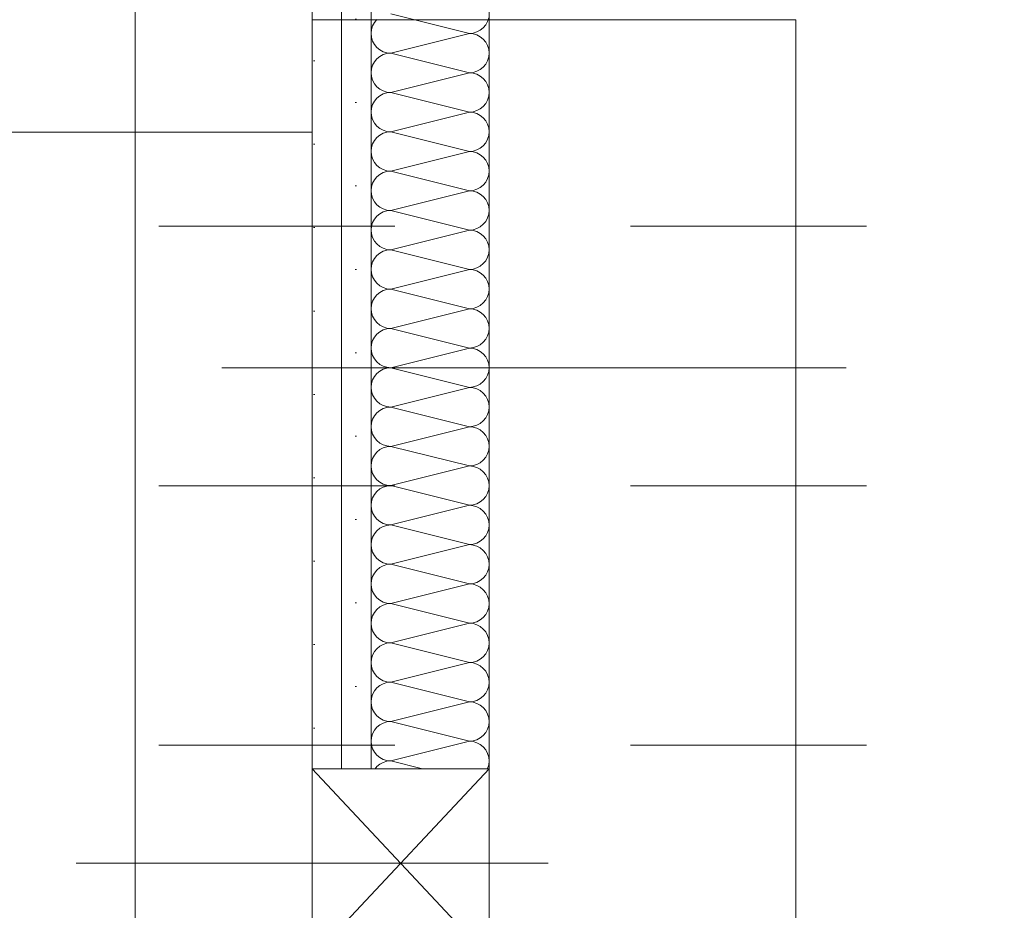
# Model space of a CAD drawing. Header units: metres. Extents: x -3.6 to 90.7, y -11.1 to 18.
# Tile 435 of 656: x 46.721 to 47.138, y 5.12 to 5.498. Entities that reach past the tile are written whole.
import ezdxf

# ---------------------------------------------------------------- set-up
doc = ezdxf.new("R2010")
doc.units = ezdxf.units.M
doc.header["$MEASUREMENT"] = 0
for name, pattern in [('Achse', [0.2, 0.1, -0.05, 0, -0.05]), ('Strichlinie doppelt', [0.546806, 0.264583, -0.105833, 0.070556, -0.105833]), ('Strichpunktlinie', [0.31, 0.2, -0.05, 0.01, -0.05]), ('Untersicht', [0.1, 0.075, -0.025])]:
    doc.linetypes.add(name, pattern=pattern)
for name, color, linetype in [('152 - Bemaßung_ Beschriftung.Ausbau', 7, 'Continuous'), ('451 - Universal.Achsen Raster', 7, 'Continuous'), ('605 - Struktur.Wand Innen', 7, 'Continuous'), ('608 - Struktur.Träger', 7, 'Continuous'), ('Neubau_606 - Struktur.Wand Innen Ausbau', 7, 'Continuous'), ('Neubau_650 - Abdeckung.Fußboden Aufbau', 7, 'Continuous'), ('Neubau_653 - Abdeckung.TB Verkofferung', 7, 'Continuous'), ('Neubau_804 - HKLSE.Elektrik', 7, 'Continuous')]:
    doc.layers.add(name, color=color, linetype=linetype)
doc.styles.add('ERSTELLTER_STIL_2', font='txt')
doc.dimstyles.new('ERSTELLTER_STIL__3', dxfattribs={"dimtxt": 0.1, "dimasz": 0.0532, "dimexe": 0.18, "dimexo": 0.0625, "dimgap": 0, "dimtad": 1, "dimtih": 1, "dimtoh": 1, "dimzin": 0, "dimdsep": 46, "dimtxsty": 'ERSTELLTER_STIL_2', "dimblk": 'ARROWHEAD_2', "dimblk1": 'ARROWHEAD_2', "dimblk2": 'ARROWHEAD_2', "dimcen": 0.09, "dimse1": 1, "dimse2": 1, "dimclrd": 7, "dimclre": 7, "dimclrt": 7, "dimazin": 0, "dimtfac": 1, "dimtdec": 4, "dimtmove": 0, "dimatfit": 3, "dimfxl": 1, "dimtolj": 1, "dimtzin": 0, "dimarcsym": 0})
pattern_1 = [(45, (0, 0), (-0.01767767, 0.01767767), [0, -0.025])]

# ---------------------------------------------------------------- blocks, each defined once
blk = doc.blocks.new('*X132')
at = {"layer": 'Neubau_606 - Struktur.Wand Innen Ausbau', "color": 7, "linetype": 'Continuous', "lineweight": 5}
for p, q in [((46.87832, 5.50001), (46.91165, 5.49168)), ((46.87139, 5.49631), (46.87062, 5.49487)), ((46.87243, 5.49757), (46.87139, 5.49631)), ((46.91858, 5.49538), (46.91935, 5.49683)), ((46.91935, 5.49683), (46.91983, 5.49839)), ((46.87015, 5.49331), (46.86999, 5.49168)), ((46.86999, 5.49168), (46.87015, 5.49006)), ((46.87062, 5.49487), (46.87015, 5.49331)), ((46.87832, 5.48335), (46.91165, 5.49168)), ((46.91165, 5.49168), (46.91328, 5.49184)), ((46.91328, 5.49152), (46.91165, 5.49168)), ((46.91328, 5.49184), (46.91484, 5.49232)), ((46.91484, 5.49105), (46.91328, 5.49152)), ((46.91484, 5.49232), (46.91628, 5.49309)), ((46.91628, 5.49309), (46.91755, 5.49412)), ((46.91755, 5.49412), (46.91858, 5.49538)), ((46.87015, 5.49006), (46.87062, 5.48849)), ((46.87062, 5.48849), (46.87139, 5.48705)), ((46.91628, 5.49028), (46.91484, 5.49105)), ((46.91755, 5.48924), (46.91628, 5.49028)), ((46.91858, 5.48798), (46.91755, 5.48924)), ((46.91935, 5.48654), (46.91858, 5.48798)), ((46.87139, 5.48705), (46.87243, 5.48579)), ((46.87243, 5.48579), (46.87369, 5.48475)), ((46.87369, 5.48475), (46.87513, 5.48398)), ((46.87513, 5.48398), (46.87669, 5.48351)), ((46.87669, 5.48319), (46.87513, 5.48271)), ((46.87669, 5.48351), (46.87832, 5.48335)), ((46.87832, 5.48335), (46.87669, 5.48319)), ((46.87832, 5.48335), (46.91165, 5.47501)), ((46.91983, 5.48497), (46.91935, 5.48654)), ((46.91999, 5.48335), (46.91983, 5.48497)), ((46.91983, 5.48172), (46.91999, 5.48335)), ((46.87139, 5.47964), (46.87062, 5.4782)), ((46.87243, 5.48091), (46.87139, 5.47964)), ((46.87369, 5.48194), (46.87243, 5.48091)), ((46.87513, 5.48271), (46.87369, 5.48194)), ((46.91858, 5.47872), (46.91935, 5.48016)), ((46.91935, 5.48016), (46.91983, 5.48172)), ((46.87015, 5.47664), (46.86999, 5.47501)), ((46.86999, 5.47501), (46.87015, 5.47339)), ((46.87062, 5.4782), (46.87015, 5.47664)), ((46.87832, 5.46668), (46.91165, 5.47501)), ((46.91165, 5.47501), (46.91328, 5.47517)), ((46.91328, 5.47485), (46.91165, 5.47501)), ((46.91328, 5.47517), (46.91484, 5.47565)), ((46.91484, 5.47438), (46.91328, 5.47485)), ((46.91484, 5.47565), (46.91628, 5.47642)), ((46.91628, 5.47642), (46.91755, 5.47746)), ((46.91755, 5.47746), (46.91858, 5.47872)), ((46.87015, 5.47339), (46.87062, 5.47183)), ((46.87062, 5.47183), (46.87139, 5.47038)), ((46.91628, 5.47361), (46.91484, 5.47438)), ((46.91755, 5.47257), (46.91628, 5.47361)), ((46.91858, 5.47131), (46.91755, 5.47257)), ((46.91935, 5.46987), (46.91858, 5.47131)), ((46.87139, 5.47038), (46.87243, 5.46912)), ((46.87243, 5.46912), (46.87369, 5.46809)), ((46.87369, 5.46809), (46.87513, 5.46732)), ((46.87513, 5.46732), (46.87669, 5.46684)), ((46.87669, 5.46652), (46.87513, 5.46605)), ((46.87669, 5.46684), (46.87832, 5.46668)), ((46.87832, 5.46668), (46.87669, 5.46652)), ((46.87832, 5.46668), (46.91165, 5.45835)), ((46.91983, 5.46831), (46.91935, 5.46987)), ((46.91999, 5.46668), (46.91983, 5.46831)), ((46.91983, 5.46506), (46.91999, 5.46668)), ((46.87139, 5.46298), (46.87062, 5.46154)), ((46.87243, 5.46424), (46.87139, 5.46298)), ((46.87369, 5.46528), (46.87243, 5.46424)), ((46.87513, 5.46605), (46.87369, 5.46528)), ((46.91858, 5.46205), (46.91935, 5.46349)), ((46.91935, 5.46349), (46.91983, 5.46506)), ((46.87015, 5.45997), (46.86999, 5.45835)), ((46.86999, 5.45835), (46.87015, 5.45672)), ((46.87062, 5.46154), (46.87015, 5.45997)), ((46.87832, 5.45001), (46.91165, 5.45835)), ((46.91165, 5.45835), (46.91328, 5.45851)), ((46.91328, 5.45819), (46.91165, 5.45835)), ((46.91328, 5.45851), (46.91484, 5.45898)), ((46.91484, 5.45771), (46.91328, 5.45819)), ((46.91484, 5.45898), (46.91628, 5.45975)), ((46.91628, 5.45975), (46.91755, 5.46079)), ((46.91755, 5.46079), (46.91858, 5.46205)), ((46.87015, 5.45672), (46.87062, 5.45516)), ((46.87062, 5.45516), (46.87139, 5.45372)), ((46.91628, 5.45694), (46.91484, 5.45771)), ((46.91755, 5.45591), (46.91628, 5.45694)), ((46.91858, 5.45464), (46.91755, 5.45591)), ((46.91935, 5.4532), (46.91858, 5.45464)), ((46.87139, 5.45372), (46.87243, 5.45246)), ((46.87243, 5.45246), (46.87369, 5.45142)), ((46.87369, 5.45142), (46.87513, 5.45065)), ((46.87513, 5.45065), (46.87669, 5.45017)), ((46.87669, 5.44985), (46.87513, 5.44938)), ((46.87669, 5.45017), (46.87832, 5.45001)), ((46.87832, 5.45001), (46.87669, 5.44985)), ((46.87832, 5.45001), (46.91165, 5.44168)), ((46.91983, 5.45164), (46.91935, 5.4532)), ((46.91999, 5.45001), (46.91983, 5.45164)), ((46.91983, 5.44839), (46.91999, 5.45001)), ((46.87139, 5.44631), (46.87062, 5.44487)), ((46.87243, 5.44757), (46.87139, 5.44631)), ((46.87369, 5.44861), (46.87243, 5.44757)), ((46.87513, 5.44938), (46.87369, 5.44861)), ((46.91858, 5.44538), (46.91935, 5.44683)), ((46.91935, 5.44683), (46.91983, 5.44839)), ((46.87015, 5.44331), (46.86999, 5.44168)), ((46.86999, 5.44168), (46.87015, 5.44006)), ((46.87062, 5.44487), (46.87015, 5.44331)), ((46.87832, 5.43335), (46.91165, 5.44168)), ((46.91165, 5.44168), (46.91328, 5.44184)), ((46.91328, 5.44152), (46.91165, 5.44168)), ((46.91328, 5.44184), (46.91484, 5.44232)), ((46.91484, 5.44105), (46.91328, 5.44152)), ((46.91484, 5.44232), (46.91628, 5.44309)), ((46.91628, 5.44309), (46.91755, 5.44412)), ((46.91755, 5.44412), (46.91858, 5.44538)), ((46.87015, 5.44006), (46.87062, 5.43849)), ((46.87062, 5.43849), (46.87139, 5.43705)), ((46.91628, 5.44028), (46.91484, 5.44105)), ((46.91755, 5.43924), (46.91628, 5.44028)), ((46.91858, 5.43798), (46.91755, 5.43924)), ((46.91935, 5.43654), (46.91858, 5.43798)), ((46.87139, 5.43705), (46.87243, 5.43579)), ((46.87243, 5.43579), (46.87369, 5.43475)), ((46.87369, 5.43475), (46.87513, 5.43398)), ((46.87513, 5.43398), (46.87669, 5.43351)), ((46.87669, 5.43319), (46.87513, 5.43271)), ((46.87669, 5.43351), (46.87832, 5.43335)), ((46.87832, 5.43335), (46.87669, 5.43319)), ((46.87832, 5.43335), (46.91165, 5.42501)), ((46.91983, 5.43497), (46.91935, 5.43654)), ((46.91999, 5.43335), (46.91983, 5.43497)), ((46.91983, 5.43172), (46.91999, 5.43335)), ((46.87139, 5.42964), (46.87062, 5.4282)), ((46.87243, 5.43091), (46.87139, 5.42964)), ((46.87369, 5.43194), (46.87243, 5.43091)), ((46.87513, 5.43271), (46.87369, 5.43194)), ((46.91858, 5.42872), (46.91935, 5.43016)), ((46.91935, 5.43016), (46.91983, 5.43172)), ((46.87015, 5.42664), (46.86999, 5.42501)), ((46.86999, 5.42501), (46.87015, 5.42339)), ((46.87062, 5.4282), (46.87015, 5.42664)), ((46.87832, 5.41668), (46.91165, 5.42501)), ((46.91165, 5.42501), (46.91328, 5.42517)), ((46.91328, 5.42485), (46.91165, 5.42501)), ((46.91328, 5.42517), (46.91484, 5.42565)), ((46.91484, 5.42438), (46.91328, 5.42485)), ((46.91484, 5.42565), (46.91628, 5.42642)), ((46.91628, 5.42642), (46.91755, 5.42746)), ((46.91755, 5.42746), (46.91858, 5.42872)), ((46.87015, 5.42339), (46.87062, 5.42183)), ((46.87062, 5.42183), (46.87139, 5.42038)), ((46.91628, 5.42361), (46.91484, 5.42438)), ((46.91755, 5.42257), (46.91628, 5.42361)), ((46.91858, 5.42131), (46.91755, 5.42257)), ((46.91935, 5.41987), (46.91858, 5.42131)), ((46.87139, 5.42038), (46.87243, 5.41912)), ((46.87243, 5.41912), (46.87369, 5.41809)), ((46.87369, 5.41809), (46.87513, 5.41732)), ((46.87513, 5.41732), (46.87669, 5.41684)), ((46.87669, 5.41652), (46.87513, 5.41605)), ((46.87669, 5.41684), (46.87832, 5.41668)), ((46.87832, 5.41668), (46.87669, 5.41652)), ((46.87832, 5.41668), (46.91165, 5.40835)), ((46.91983, 5.41831), (46.91935, 5.41987)), ((46.91999, 5.41668), (46.91983, 5.41831)), ((46.91983, 5.41506), (46.91999, 5.41668)), ((46.87139, 5.41298), (46.87062, 5.41154)), ((46.87243, 5.41424), (46.87139, 5.41298)), ((46.87369, 5.41528), (46.87243, 5.41424)), ((46.87513, 5.41605), (46.87369, 5.41528)), ((46.91858, 5.41205), (46.91935, 5.41349)), ((46.91935, 5.41349), (46.91983, 5.41506)), ((46.87015, 5.40997), (46.86999, 5.40835)), ((46.86999, 5.40835), (46.87015, 5.40672)), ((46.87062, 5.41154), (46.87015, 5.40997)), ((46.87832, 5.40001), (46.91165, 5.40835)), ((46.91165, 5.40835), (46.91328, 5.40851)), ((46.91328, 5.40819), (46.91165, 5.40835)), ((46.91328, 5.40851), (46.91484, 5.40898)), ((46.91484, 5.40771), (46.91328, 5.40819)), ((46.91484, 5.40898), (46.91628, 5.40975)), ((46.91628, 5.40975), (46.91755, 5.41079)), ((46.91755, 5.41079), (46.91858, 5.41205)), ((46.87015, 5.40672), (46.87062, 5.40516)), ((46.87062, 5.40516), (46.87139, 5.40372)), ((46.91628, 5.40694), (46.91484, 5.40771)), ((46.91755, 5.40591), (46.91628, 5.40694)), ((46.91858, 5.40464), (46.91755, 5.40591)), ((46.91935, 5.4032), (46.91858, 5.40464)), ((46.87139, 5.40372), (46.87243, 5.40246)), ((46.87243, 5.40246), (46.87369, 5.40142)), ((46.87369, 5.40142), (46.87513, 5.40065)), ((46.87513, 5.40065), (46.87669, 5.40017)), ((46.87669, 5.39985), (46.87513, 5.39938)), ((46.87669, 5.40017), (46.87832, 5.40001)), ((46.87832, 5.40001), (46.87669, 5.39985)), ((46.87832, 5.40001), (46.91165, 5.39168)), ((46.91983, 5.40164), (46.91935, 5.4032)), ((46.91999, 5.40001), (46.91983, 5.40164)), ((46.91983, 5.39839), (46.91999, 5.40001)), ((46.87139, 5.39631), (46.87062, 5.39487)), ((46.87243, 5.39757), (46.87139, 5.39631)), ((46.87369, 5.39861), (46.87243, 5.39757)), ((46.87513, 5.39938), (46.87369, 5.39861)), ((46.91755, 5.39412), (46.91858, 5.39538)), ((46.91858, 5.39538), (46.91935, 5.39683)), ((46.91935, 5.39683), (46.91983, 5.39839)), ((46.87015, 5.39331), (46.86999, 5.39168)), ((46.86999, 5.39168), (46.87015, 5.39006)), ((46.87062, 5.39487), (46.87015, 5.39331)), ((46.87832, 5.38335), (46.91165, 5.39168)), ((46.91165, 5.39168), (46.91328, 5.39184)), ((46.91328, 5.39152), (46.91165, 5.39168)), ((46.91328, 5.39184), (46.91484, 5.39232)), ((46.91484, 5.39105), (46.91328, 5.39152)), ((46.91484, 5.39232), (46.91628, 5.39309)), ((46.91628, 5.39309), (46.91755, 5.39412)), ((46.87015, 5.39006), (46.87062, 5.38849)), ((46.87062, 5.38849), (46.87139, 5.38705)), ((46.87139, 5.38705), (46.87243, 5.38579)), ((46.91628, 5.39028), (46.91484, 5.39105)), ((46.91755, 5.38924), (46.91628, 5.39028)), ((46.91858, 5.38798), (46.91755, 5.38924)), ((46.91935, 5.38654), (46.91858, 5.38798)), ((46.87243, 5.38579), (46.87369, 5.38475)), ((46.87369, 5.38475), (46.87513, 5.38398)), ((46.87513, 5.38398), (46.87669, 5.38351)), ((46.87669, 5.38319), (46.87513, 5.38271)), ((46.87669, 5.38351), (46.87832, 5.38335)), ((46.87832, 5.38335), (46.87669, 5.38319)), ((46.87832, 5.38335), (46.91165, 5.37501)), ((46.91983, 5.38497), (46.91935, 5.38654)), ((46.91999, 5.38335), (46.91983, 5.38497)), ((46.91983, 5.38172), (46.91999, 5.38335)), ((46.87139, 5.37964), (46.87062, 5.3782)), ((46.87243, 5.38091), (46.87139, 5.37964)), ((46.87369, 5.38194), (46.87243, 5.38091)), ((46.87513, 5.38271), (46.87369, 5.38194)), ((46.91755, 5.37746), (46.91858, 5.37872)), ((46.91858, 5.37872), (46.91935, 5.38016)), ((46.91935, 5.38016), (46.91983, 5.38172)), ((46.87015, 5.37664), (46.86999, 5.37501)), ((46.86999, 5.37501), (46.87015, 5.37339)), ((46.87062, 5.3782), (46.87015, 5.37664)), ((46.87832, 5.36668), (46.91165, 5.37501)), ((46.91165, 5.37501), (46.91328, 5.37517)), ((46.91328, 5.37485), (46.91165, 5.37501)), ((46.91328, 5.37517), (46.91484, 5.37565)), ((46.91484, 5.37438), (46.91328, 5.37485)), ((46.91484, 5.37565), (46.91628, 5.37642)), ((46.91628, 5.37642), (46.91755, 5.37746)), ((46.87015, 5.37339), (46.87062, 5.37183)), ((46.87062, 5.37183), (46.87139, 5.37038)), ((46.87139, 5.37038), (46.87243, 5.36912)), ((46.91628, 5.37361), (46.91484, 5.37438)), ((46.91755, 5.37257), (46.91628, 5.37361)), ((46.91858, 5.37131), (46.91755, 5.37257)), ((46.91935, 5.36987), (46.91858, 5.37131)), ((46.87243, 5.36912), (46.87369, 5.36809)), ((46.87369, 5.36809), (46.87513, 5.36732)), ((46.87513, 5.36732), (46.87669, 5.36684)), ((46.87669, 5.36652), (46.87513, 5.36605)), ((46.87669, 5.36684), (46.87832, 5.36668)), ((46.87832, 5.36668), (46.87669, 5.36652)), ((46.87832, 5.36668), (46.91165, 5.35835)), ((46.91983, 5.36831), (46.91935, 5.36987)), ((46.91999, 5.36668), (46.91983, 5.36831)), ((46.91983, 5.36506), (46.91999, 5.36668)), ((46.87139, 5.36298), (46.87062, 5.36154)), ((46.87243, 5.36424), (46.87139, 5.36298)), ((46.87369, 5.36528), (46.87243, 5.36424)), ((46.87513, 5.36605), (46.87369, 5.36528)), ((46.91755, 5.36079), (46.91858, 5.36205)), ((46.91858, 5.36205), (46.91935, 5.36349)), ((46.91935, 5.36349), (46.91983, 5.36506)), ((46.87015, 5.35997), (46.86999, 5.35835)), ((46.86999, 5.35835), (46.87015, 5.35672)), ((46.87062, 5.36154), (46.87015, 5.35997)), ((46.87832, 5.35001), (46.91165, 5.35835)), ((46.91165, 5.35835), (46.91328, 5.35851)), ((46.91328, 5.35819), (46.91165, 5.35835)), ((46.91328, 5.35851), (46.91484, 5.35898)), ((46.91484, 5.35771), (46.91328, 5.35819)), ((46.91484, 5.35898), (46.91628, 5.35975)), ((46.91628, 5.35975), (46.91755, 5.36079)), ((46.87015, 5.35672), (46.87062, 5.35516)), ((46.87062, 5.35516), (46.87139, 5.35372)), ((46.87139, 5.35372), (46.87243, 5.35246)), ((46.91628, 5.35694), (46.91484, 5.35771)), ((46.91755, 5.35591), (46.91628, 5.35694)), ((46.91858, 5.35464), (46.91755, 5.35591)), ((46.91935, 5.3532), (46.91858, 5.35464)), ((46.87243, 5.35246), (46.87369, 5.35142)), ((46.87369, 5.35142), (46.87513, 5.35065)), ((46.87513, 5.35065), (46.87669, 5.35017)), ((46.87669, 5.34985), (46.87513, 5.34938)), ((46.87669, 5.35017), (46.87832, 5.35001)), ((46.87832, 5.35001), (46.87669, 5.34985)), ((46.87832, 5.35001), (46.91165, 5.34168)), ((46.91983, 5.35164), (46.91935, 5.3532)), ((46.91999, 5.35001), (46.91983, 5.35164)), ((46.91983, 5.34839), (46.91999, 5.35001)), ((46.87139, 5.34631), (46.87062, 5.34487)), ((46.87243, 5.34757), (46.87139, 5.34631)), ((46.87369, 5.34861), (46.87243, 5.34757)), ((46.87513, 5.34938), (46.87369, 5.34861)), ((46.91755, 5.34412), (46.91858, 5.34538)), ((46.91858, 5.34538), (46.91935, 5.34683)), ((46.91935, 5.34683), (46.91983, 5.34839)), ((46.87015, 5.34331), (46.86999, 5.34168)), ((46.86999, 5.34168), (46.87015, 5.34006)), ((46.87062, 5.34487), (46.87015, 5.34331)), ((46.87832, 5.33335), (46.91165, 5.34168)), ((46.91165, 5.34168), (46.91328, 5.34184)), ((46.91328, 5.34152), (46.91165, 5.34168)), ((46.91328, 5.34184), (46.91484, 5.34232)), ((46.91484, 5.34105), (46.91328, 5.34152)), ((46.91484, 5.34232), (46.91628, 5.34309)), ((46.91628, 5.34309), (46.91755, 5.34412)), ((46.87015, 5.34006), (46.87062, 5.33849)), ((46.87062, 5.33849), (46.87139, 5.33705)), ((46.87139, 5.33705), (46.87243, 5.33579)), ((46.91628, 5.34028), (46.91484, 5.34105)), ((46.91755, 5.33924), (46.91628, 5.34028)), ((46.91858, 5.33798), (46.91755, 5.33924)), ((46.91935, 5.33654), (46.91858, 5.33798)), ((46.87243, 5.33579), (46.87369, 5.33475)), ((46.87369, 5.33475), (46.87513, 5.33398)), ((46.87513, 5.33398), (46.87669, 5.33351)), ((46.87669, 5.33319), (46.87513, 5.33271)), ((46.87669, 5.33351), (46.87832, 5.33335)), ((46.87832, 5.33335), (46.87669, 5.33319)), ((46.87832, 5.33335), (46.91165, 5.32501)), ((46.91983, 5.33497), (46.91935, 5.33654)), ((46.91999, 5.33335), (46.91983, 5.33497)), ((46.91983, 5.33172), (46.91999, 5.33335)), ((46.87139, 5.32964), (46.87062, 5.3282)), ((46.87243, 5.33091), (46.87139, 5.32964)), ((46.87369, 5.33194), (46.87243, 5.33091)), ((46.87513, 5.33271), (46.87369, 5.33194)), ((46.91755, 5.32746), (46.91858, 5.32872)), ((46.91858, 5.32872), (46.91935, 5.33016)), ((46.91935, 5.33016), (46.91983, 5.33172)), ((46.87015, 5.32664), (46.86999, 5.32501)), ((46.86999, 5.32501), (46.87015, 5.32339)), ((46.87062, 5.3282), (46.87015, 5.32664)), ((46.87832, 5.31668), (46.91165, 5.32501)), ((46.91165, 5.32501), (46.91328, 5.32517)), ((46.91328, 5.32485), (46.91165, 5.32501)), ((46.91328, 5.32517), (46.91484, 5.32565)), ((46.91484, 5.32438), (46.91328, 5.32485)), ((46.91484, 5.32565), (46.91628, 5.32642)), ((46.91628, 5.32642), (46.91755, 5.32746)), ((46.87015, 5.32339), (46.87062, 5.32183)), ((46.87062, 5.32183), (46.87139, 5.32038)), ((46.87139, 5.32038), (46.87243, 5.31912)), ((46.91628, 5.32361), (46.91484, 5.32438)), ((46.91755, 5.32257), (46.91628, 5.32361)), ((46.91858, 5.32131), (46.91755, 5.32257)), ((46.91935, 5.31987), (46.91858, 5.32131)), ((46.87243, 5.31912), (46.87369, 5.31809)), ((46.87369, 5.31809), (46.87513, 5.31732)), ((46.87513, 5.31732), (46.87669, 5.31684)), ((46.87669, 5.31652), (46.87513, 5.31605)), ((46.87669, 5.31684), (46.87832, 5.31668)), ((46.87832, 5.31668), (46.87669, 5.31652)), ((46.87832, 5.31668), (46.91165, 5.30835)), ((46.91983, 5.31831), (46.91935, 5.31987)), ((46.91999, 5.31668), (46.91983, 5.31831)), ((46.91983, 5.31506), (46.91999, 5.31668)), ((46.87139, 5.31298), (46.87062, 5.31154)), ((46.87243, 5.31424), (46.87139, 5.31298)), ((46.87369, 5.31528), (46.87243, 5.31424)), ((46.87513, 5.31605), (46.87369, 5.31528)), ((46.91755, 5.31079), (46.91858, 5.31205)), ((46.91858, 5.31205), (46.91935, 5.31349)), ((46.91935, 5.31349), (46.91983, 5.31506)), ((46.87015, 5.30997), (46.86999, 5.30835)), ((46.86999, 5.30835), (46.87015, 5.30672)), ((46.87062, 5.31154), (46.87015, 5.30997)), ((46.87832, 5.30001), (46.91165, 5.30835)), ((46.91165, 5.30835), (46.91328, 5.30851)), ((46.91328, 5.30819), (46.91165, 5.30835)), ((46.91328, 5.30851), (46.91484, 5.30898)), ((46.91484, 5.30771), (46.91328, 5.30819)), ((46.91484, 5.30898), (46.91628, 5.30975)), ((46.91628, 5.30975), (46.91755, 5.31079)), ((46.87015, 5.30672), (46.87062, 5.30516)), ((46.87062, 5.30516), (46.87139, 5.30372)), ((46.87139, 5.30372), (46.87243, 5.30246)), ((46.91628, 5.30694), (46.91484, 5.30771)), ((46.91755, 5.30591), (46.91628, 5.30694)), ((46.91858, 5.30464), (46.91755, 5.30591)), ((46.91935, 5.3032), (46.91858, 5.30464)), ((46.87243, 5.30246), (46.87369, 5.30142)), ((46.87369, 5.30142), (46.87513, 5.30065)), ((46.87513, 5.30065), (46.87669, 5.30017)), ((46.87669, 5.29985), (46.87513, 5.29938)), ((46.87669, 5.30017), (46.87832, 5.30001)), ((46.87832, 5.30001), (46.87669, 5.29985)), ((46.87832, 5.30001), (46.91165, 5.29168)), ((46.91983, 5.30164), (46.91935, 5.3032)), ((46.91999, 5.30001), (46.91983, 5.30164)), ((46.91983, 5.29839), (46.91999, 5.30001)), ((46.87139, 5.29631), (46.87062, 5.29487)), ((46.87243, 5.29757), (46.87139, 5.29631)), ((46.87369, 5.29861), (46.87243, 5.29757)), ((46.87513, 5.29938), (46.87369, 5.29861)), ((46.91755, 5.29412), (46.91858, 5.29538)), ((46.91858, 5.29538), (46.91935, 5.29683)), ((46.91935, 5.29683), (46.91983, 5.29839)), ((46.87015, 5.29331), (46.86999, 5.29168)), ((46.86999, 5.29168), (46.87015, 5.29006)), ((46.87062, 5.29487), (46.87015, 5.29331)), ((46.87832, 5.28335), (46.91165, 5.29168)), ((46.91165, 5.29168), (46.91328, 5.29184)), ((46.91328, 5.29152), (46.91165, 5.29168)), ((46.91328, 5.29184), (46.91484, 5.29232)), ((46.91484, 5.29105), (46.91328, 5.29152)), ((46.91484, 5.29232), (46.91628, 5.29309)), ((46.91628, 5.29309), (46.91755, 5.29412)), ((46.87015, 5.29006), (46.87062, 5.28849)), ((46.87062, 5.28849), (46.87139, 5.28705)), ((46.87139, 5.28705), (46.87243, 5.28579)), ((46.91628, 5.29028), (46.91484, 5.29105)), ((46.91755, 5.28924), (46.91628, 5.29028)), ((46.91858, 5.28798), (46.91755, 5.28924)), ((46.91935, 5.28654), (46.91858, 5.28798)), ((46.87243, 5.28579), (46.87369, 5.28475)), ((46.87369, 5.28475), (46.87513, 5.28398)), ((46.87513, 5.28271), (46.87369, 5.28194)), ((46.87513, 5.28398), (46.87669, 5.28351)), ((46.87669, 5.28319), (46.87513, 5.28271)), ((46.87669, 5.28351), (46.87832, 5.28335)), ((46.87832, 5.28335), (46.87669, 5.28319)), ((46.87832, 5.28335), (46.91165, 5.27501)), ((46.91983, 5.28497), (46.91935, 5.28654)), ((46.91999, 5.28335), (46.91983, 5.28497)), ((46.91983, 5.28172), (46.91999, 5.28335)), ((46.87139, 5.27964), (46.87062, 5.2782)), ((46.87243, 5.28091), (46.87139, 5.27964)), ((46.87369, 5.28194), (46.87243, 5.28091)), ((46.91755, 5.27746), (46.91858, 5.27872)), ((46.91858, 5.27872), (46.91935, 5.28016)), ((46.91935, 5.28016), (46.91983, 5.28172)), ((46.87015, 5.27664), (46.86999, 5.27501)), ((46.86999, 5.27501), (46.87015, 5.27339)), ((46.87062, 5.2782), (46.87015, 5.27664)), ((46.87832, 5.26668), (46.91165, 5.27501)), ((46.91165, 5.27501), (46.91328, 5.27517)), ((46.91328, 5.27485), (46.91165, 5.27501)), ((46.91328, 5.27517), (46.91484, 5.27565)), ((46.91484, 5.27438), (46.91328, 5.27485)), ((46.91484, 5.27565), (46.91628, 5.27642)), ((46.91628, 5.27361), (46.91484, 5.27438)), ((46.91628, 5.27642), (46.91755, 5.27746)), ((46.87015, 5.27339), (46.87062, 5.27183)), ((46.87062, 5.27183), (46.87139, 5.27038)), ((46.87139, 5.27038), (46.87243, 5.26912)), ((46.91755, 5.27257), (46.91628, 5.27361)), ((46.91858, 5.27131), (46.91755, 5.27257)), ((46.91935, 5.26987), (46.91858, 5.27131)), ((46.87243, 5.26912), (46.87369, 5.26809)), ((46.87369, 5.26809), (46.87513, 5.26732)), ((46.87513, 5.26605), (46.87369, 5.26528)), ((46.87513, 5.26732), (46.87669, 5.26684)), ((46.87669, 5.26652), (46.87513, 5.26605)), ((46.87669, 5.26684), (46.87832, 5.26668)), ((46.87832, 5.26668), (46.87669, 5.26652)), ((46.87832, 5.26668), (46.91165, 5.25835)), ((46.91983, 5.26831), (46.91935, 5.26987)), ((46.91999, 5.26668), (46.91983, 5.26831)), ((46.91983, 5.26506), (46.91999, 5.26668)), ((46.87139, 5.26298), (46.87062, 5.26154)), ((46.87243, 5.26424), (46.87139, 5.26298)), ((46.87369, 5.26528), (46.87243, 5.26424)), ((46.91755, 5.26079), (46.91858, 5.26205)), ((46.91858, 5.26205), (46.91935, 5.26349)), ((46.91935, 5.26349), (46.91983, 5.26506)), ((46.87015, 5.25997), (46.86999, 5.25835)), ((46.86999, 5.25835), (46.87015, 5.25672)), ((46.87062, 5.26154), (46.87015, 5.25997)), ((46.87832, 5.25001), (46.91165, 5.25835)), ((46.91165, 5.25835), (46.91328, 5.25851)), ((46.91328, 5.25819), (46.91165, 5.25835)), ((46.91328, 5.25851), (46.91484, 5.25898)), ((46.91484, 5.25771), (46.91328, 5.25819)), ((46.91484, 5.25898), (46.91628, 5.25975)), ((46.91628, 5.25694), (46.91484, 5.25771)), ((46.91628, 5.25975), (46.91755, 5.26079)), ((46.87015, 5.25672), (46.87062, 5.25516)), ((46.87062, 5.25516), (46.87139, 5.25372)), ((46.87139, 5.25372), (46.87243, 5.25246)), ((46.91755, 5.25591), (46.91628, 5.25694)), ((46.91858, 5.25464), (46.91755, 5.25591)), ((46.91935, 5.2532), (46.91858, 5.25464)), ((46.87243, 5.25246), (46.87369, 5.25142)), ((46.87369, 5.25142), (46.87513, 5.25065)), ((46.87513, 5.24938), (46.87369, 5.24861)), ((46.87513, 5.25065), (46.87669, 5.25017)), ((46.87669, 5.24985), (46.87513, 5.24938)), ((46.87669, 5.25017), (46.87832, 5.25001)), ((46.87832, 5.25001), (46.87669, 5.24985)), ((46.87832, 5.25001), (46.91165, 5.24168)), ((46.91983, 5.25164), (46.91935, 5.2532)), ((46.91999, 5.25001), (46.91983, 5.25164)), ((46.91983, 5.24839), (46.91999, 5.25001)), ((46.87139, 5.24631), (46.87062, 5.24487)), ((46.87243, 5.24757), (46.87139, 5.24631)), ((46.87369, 5.24861), (46.87243, 5.24757)), ((46.91755, 5.24412), (46.91858, 5.24538)), ((46.91858, 5.24538), (46.91935, 5.24683)), ((46.91935, 5.24683), (46.91983, 5.24839)), ((46.87015, 5.24331), (46.86999, 5.24168)), ((46.86999, 5.24168), (46.87015, 5.24006)), ((46.87062, 5.24487), (46.87015, 5.24331)), ((46.87832, 5.23335), (46.91165, 5.24168)), ((46.91165, 5.24168), (46.91328, 5.24184)), ((46.91328, 5.24152), (46.91165, 5.24168)), ((46.91328, 5.24184), (46.91484, 5.24232)), ((46.91484, 5.24105), (46.91328, 5.24152)), ((46.91484, 5.24232), (46.91628, 5.24309)), ((46.91628, 5.24028), (46.91484, 5.24105)), ((46.91628, 5.24309), (46.91755, 5.24412)), ((46.87015, 5.24006), (46.87062, 5.23849)), ((46.87062, 5.23849), (46.87139, 5.23705)), ((46.87139, 5.23705), (46.87243, 5.23579)), ((46.91755, 5.23924), (46.91628, 5.24028)), ((46.91858, 5.23798), (46.91755, 5.23924)), ((46.91935, 5.23654), (46.91858, 5.23798)), ((46.87243, 5.23579), (46.87369, 5.23475)), ((46.87369, 5.23475), (46.87513, 5.23398)), ((46.87513, 5.23271), (46.87369, 5.23194)), ((46.87513, 5.23398), (46.87669, 5.23351)), ((46.87669, 5.23319), (46.87513, 5.23271)), ((46.87669, 5.23351), (46.87832, 5.23335)), ((46.87832, 5.23335), (46.87669, 5.23319)), ((46.87832, 5.23335), (46.91165, 5.22501)), ((46.91983, 5.23497), (46.91935, 5.23654)), ((46.91999, 5.23335), (46.91983, 5.23497)), ((46.91983, 5.23172), (46.91999, 5.23335)), ((46.87139, 5.22964), (46.87062, 5.2282)), ((46.87243, 5.23091), (46.87139, 5.22964)), ((46.87369, 5.23194), (46.87243, 5.23091)), ((46.91755, 5.22746), (46.91858, 5.22872)), ((46.91858, 5.22872), (46.91935, 5.23016)), ((46.91935, 5.23016), (46.91983, 5.23172)), ((46.87015, 5.22664), (46.86999, 5.22501)), ((46.86999, 5.22501), (46.87015, 5.22339)), ((46.87062, 5.2282), (46.87015, 5.22664)), ((46.87832, 5.21668), (46.91165, 5.22501)), ((46.91165, 5.22501), (46.91328, 5.22517)), ((46.91328, 5.22485), (46.91165, 5.22501)), ((46.91328, 5.22517), (46.91484, 5.22565)), ((46.91484, 5.22438), (46.91328, 5.22485)), ((46.91484, 5.22565), (46.91628, 5.22642)), ((46.91628, 5.22361), (46.91484, 5.22438)), ((46.91628, 5.22642), (46.91755, 5.22746)), ((46.87015, 5.22339), (46.87062, 5.22183)), ((46.87062, 5.22183), (46.87139, 5.22038)), ((46.87139, 5.22038), (46.87243, 5.21912)), ((46.91755, 5.22257), (46.91628, 5.22361)), ((46.91858, 5.22131), (46.91755, 5.22257)), ((46.91935, 5.21987), (46.91858, 5.22131)), ((46.87243, 5.21912), (46.87369, 5.21809)), ((46.87369, 5.21809), (46.87513, 5.21732)), ((46.87513, 5.21605), (46.87369, 5.21528)), ((46.87513, 5.21732), (46.87669, 5.21684)), ((46.87669, 5.21652), (46.87513, 5.21605)), ((46.87669, 5.21684), (46.87832, 5.21668)), ((46.87832, 5.21668), (46.87669, 5.21652)), ((46.87832, 5.21668), (46.91165, 5.20835)), ((46.91983, 5.21831), (46.91935, 5.21987)), ((46.91999, 5.21668), (46.91983, 5.21831)), ((46.91983, 5.21506), (46.91999, 5.21668)), ((46.87139, 5.21298), (46.87062, 5.21154)), ((46.87243, 5.21424), (46.87139, 5.21298)), ((46.87369, 5.21528), (46.87243, 5.21424)), ((46.91755, 5.21079), (46.91858, 5.21205)), ((46.91858, 5.21205), (46.91935, 5.21349)), ((46.91935, 5.21349), (46.91983, 5.21506)), ((46.87015, 5.20997), (46.86999, 5.20835)), ((46.86999, 5.20835), (46.87015, 5.20672)), ((46.87062, 5.21154), (46.87015, 5.20997)), ((46.87832, 5.20001), (46.91165, 5.20835)), ((46.91165, 5.20835), (46.91328, 5.20851)), ((46.91328, 5.20819), (46.91165, 5.20835)), ((46.91328, 5.20851), (46.91484, 5.20898)), ((46.91484, 5.20771), (46.91328, 5.20819)), ((46.91484, 5.20898), (46.91628, 5.20975)), ((46.91628, 5.20694), (46.91484, 5.20771)), ((46.91628, 5.20975), (46.91755, 5.21079)), ((46.87015, 5.20672), (46.87062, 5.20516)), ((46.87062, 5.20516), (46.87139, 5.20372)), ((46.87139, 5.20372), (46.87243, 5.20246)), ((46.91755, 5.20591), (46.91628, 5.20694)), ((46.91858, 5.20464), (46.91755, 5.20591)), ((46.91935, 5.2032), (46.91858, 5.20464)), ((46.87243, 5.20246), (46.87369, 5.20142)), ((46.87369, 5.20142), (46.87513, 5.20065)), ((46.87513, 5.19938), (46.87369, 5.19861)), ((46.87513, 5.20065), (46.87669, 5.20017)), ((46.87669, 5.19985), (46.87513, 5.19938)), ((46.87669, 5.20017), (46.87832, 5.20001)), ((46.87832, 5.20001), (46.87669, 5.19985)), ((46.87832, 5.20001), (46.91165, 5.19168)), ((46.91983, 5.20164), (46.91935, 5.2032)), ((46.91999, 5.20001), (46.91983, 5.20164)), ((46.91983, 5.19839), (46.91999, 5.20001)), ((46.87139, 5.19631), (46.87062, 5.19487)), ((46.87243, 5.19757), (46.87139, 5.19631)), ((46.87369, 5.19861), (46.87243, 5.19757)), ((46.91755, 5.19412), (46.91858, 5.19538)), ((46.91858, 5.19538), (46.91935, 5.19683)), ((46.91935, 5.19683), (46.91983, 5.19839)), ((46.87015, 5.19331), (46.86999, 5.19168)), ((46.86999, 5.19168), (46.87015, 5.19006)), ((46.87062, 5.19487), (46.87015, 5.19331)), ((46.87832, 5.18335), (46.91165, 5.19168)), ((46.91165, 5.19168), (46.91328, 5.19184)), ((46.91328, 5.19152), (46.91165, 5.19168)), ((46.91328, 5.19184), (46.91484, 5.19232)), ((46.91484, 5.19105), (46.91328, 5.19152)), ((46.91484, 5.19232), (46.91628, 5.19309)), ((46.91628, 5.19028), (46.91484, 5.19105)), ((46.91628, 5.19309), (46.91755, 5.19412)), ((46.87015, 5.19006), (46.87062, 5.18849)), ((46.87062, 5.18849), (46.87139, 5.18705)), ((46.87139, 5.18705), (46.87243, 5.18579)), ((46.91755, 5.18924), (46.91628, 5.19028)), ((46.91858, 5.18798), (46.91755, 5.18924)), ((46.91935, 5.18654), (46.91858, 5.18798)), ((46.87243, 5.18579), (46.87369, 5.18475)), ((46.87369, 5.18475), (46.87513, 5.18398)), ((46.87513, 5.18271), (46.87369, 5.18194)), ((46.87513, 5.18398), (46.87669, 5.18351)), ((46.87669, 5.18319), (46.87513, 5.18271)), ((46.87669, 5.18351), (46.87832, 5.18335)), ((46.87832, 5.18335), (46.87669, 5.18319)), ((46.87832, 5.18335), (46.89178, 5.17998)), ((46.91983, 5.18497), (46.91935, 5.18654)), ((46.91999, 5.18335), (46.91983, 5.18497)), ((46.91983, 5.18172), (46.91999, 5.18335)), ((46.87243, 5.18091), (46.87167, 5.17998)), ((46.87369, 5.18194), (46.87243, 5.18091)), ((46.91926, 5.17998), (46.91935, 5.18016)), ((46.91935, 5.18016), (46.91983, 5.18172))]:
    blk.add_line(p, q, dxfattribs=at)
blk = doc.blocks.new('*D602')
at = {"layer": '152 - Bemaßung_ Beschriftung.Ausbau', "color": 7, "linetype": 'Continuous', "lineweight": 5}
for p, q in [((45.49499, 2.09752), (45.49499, 2.20252)), ((47.26997, 2.09752), (47.26997, 2.20252)), ((45.5152, 2.18502), (45.47478, 2.11502)), ((47.29018, 2.18502), (47.24977, 2.11502)), ((45.49499, 2.15002), (47.26997, 2.15002))]:
    blk.add_line(p, q, dxfattribs=at)
at = {"layer": '152 - Bemaßung_ Beschriftung.Ausbau', "color": 7, "lineweight": 5, "char_height": 0.1, "attachment_point": 7, "style": 'ERSTELLTER_STIL_2'}
for s, insert in [('\\A1;{\\pql;\\fArial|b0|i0|c0|p38;1,77\\fArial|b0|i0|c0|p38;\\A1{\\H.66x;\\S5^  ;}}', (46.14853, 2.15061)), ('\\A1;{\\pql;\\fArial|b0|i0|c0|p38;14}', (47.09797, 2.17002))]:
    blk.add_mtext(s, dxfattribs=dict(at, insert=insert))
blk = doc.blocks.new('ARROWHEAD_2')
at = {"color": 0, "linetype": 'Continuous', "lineweight": 0}
for p, q in [((-0.3781, -0.655), (0.3781, 0.655)), ((0, 0), (-1, 0))]:
    blk.add_line(p, q, dxfattribs=at)

msp = doc.modelspace()

# ---------------------------------------------------------------- hatches: boundary and pattern name
at = {"layer": 'Neubau_606 - Struktur.Wand Innen Ausbau', "linetype": 'Continuous', "lineweight": 0, "true_color": 0x000000}
h = msp.add_hatch(dxfattribs=at)
h.set_pattern_fill('Gips_0001', color=18, style=0, pattern_type=2)
h.set_pattern_definition(pattern_1)
h.paths.add_polyline_path([(46.84499, 5.76), (46.84499, 5.17998), (46.85749, 5.17998), (46.85749, 5.76)])
h = msp.add_hatch(dxfattribs=at)
h.set_pattern_fill('Gips_0001', color=18, style=0, pattern_type=2)
h.set_pattern_definition(pattern_1)
h.paths.add_polyline_path([(46.86999, 5.76), (46.85749, 5.76), (46.85749, 5.17998), (46.86999, 5.17998)])
at = {"layer": 'Neubau_650 - Abdeckung.Fußboden Aufbau', "linetype": 'Continuous', "lineweight": 13, "true_color": 0xafafaf}
h = msp.add_hatch(dxfattribs=at)
h.set_pattern_fill('Raster_60x60_Fuge_2mm_0001', color=253, style=0, pattern_type=2)
h.set_pattern_definition([(0, (46.29297, 4.8475), (0, 0.602), []), (90, (46.29297, 4.8475), (-0.602, 0), [])])
h.paths.add_polyline_path([(46.84499, 5.76), (44.70999, 5.76), (44.70999, 3.895), (45.85999, 3.895), (45.85999, 3.72), (46.74499, 3.72), (46.74499, 3.895), (46.84499, 3.895)])

# ---------------------------------------------------------------- linework, layer by layer
at = {"layer": '451 - Universal.Achsen Raster', "color": 160, "linetype": 'Strichlinie doppelt', "lineweight": 9, "true_color": 0x3232ff}
msp.add_line((64.93503, 5.34998), (-3.175, 5.34998), dxfattribs=at)
at = {"layer": '605 - Struktur.Wand Innen', "color": 1, "linetype": 'Continuous', "lineweight": 13}
msp.add_line((46.77, 5.74), (46.77, 4.895), dxfattribs=at)
at = {"layer": '605 - Struktur.Wand Innen', "color": 1, "linetype": 'Continuous', "lineweight": 9}
msp.add_arc((46.77, 5.74), 0.845, 180, 270, dxfattribs=at)
at = {"layer": '608 - Struktur.Träger', "color": 7, "linetype": 'Untersicht', "lineweight": 13}
for p, q in [((0.37999, 5.40998), (61.87999, 5.40998)), ((0.37999, 5.18998), (61.87999, 5.18998))]:
    msp.add_line(p, q, dxfattribs=at)
at = {"layer": '608 - Struktur.Träger', "color": 7, "linetype": 'Achse', "lineweight": 9}
msp.add_line((0.37999, 5.29998), (61.87999, 5.29998), dxfattribs=at)
at = {"layer": 'Neubau_606 - Struktur.Wand Innen Ausbau', "color": 1, "linetype": 'Continuous', "lineweight": 5}
for p, q in [((46.85749, 5.76), (46.85749, 5.17998)), ((46.86999, 5.76), (46.86999, 5.17998))]:
    msp.add_line(p, q, dxfattribs=at)
at = {"layer": 'Neubau_606 - Struktur.Wand Innen Ausbau', "color": 1, "linetype": 'Continuous', "lineweight": 9}
for p, q in [((46.84499, 5.09998), (46.91999, 5.17998)), ((46.84499, 5.17998), (46.91999, 5.09998))]:
    msp.add_line(p, q, dxfattribs=at)
at = {"layer": 'Neubau_606 - Struktur.Wand Innen Ausbau', "color": 1, "linetype": 'Strichpunktlinie', "lineweight": 5}
msp.add_line((46.74499, 5.13998), (47.01999, 5.13998), dxfattribs=at)
msp.add_line((46.74499, 5.13998), (47.01999, 5.13998), dxfattribs=at)
at = {"layer": 'Neubau_606 - Struktur.Wand Innen Ausbau', "color": 1, "linetype": 'Continuous', "lineweight": 5, "flags": 128}
for points in [[(46.84499, 5.76), (46.84499, 5.17998)], [(46.91999, 5.17998), (46.91999, 5.76)]]:
    msp.add_lwpolyline(points, dxfattribs=at)
at = {"layer": 'Neubau_606 - Struktur.Wand Innen Ausbau', "color": 1, "linetype": 'Continuous', "lineweight": 9, "flags": 128}
for points in [[(46.84499, 5.17998), (46.84499, 5.09998)], [(46.85749, 5.17998), (46.84499, 5.17998)], [(46.86999, 5.17998), (46.85749, 5.17998)], [(46.91999, 5.17998), (46.86999, 5.17998)], [(46.91999, 5.09998), (46.91999, 5.17998)]]:
    msp.add_lwpolyline(points, dxfattribs=at)
at = {"layer": 'Neubau_650 - Abdeckung.Fußboden Aufbau', "color": 1, "linetype": 'Continuous', "lineweight": 13, "flags": 128}
msp.add_lwpolyline([(46.74499, 3.72), (46.74499, 3.895), (46.84499, 3.895), (46.84499, 5.76)], dxfattribs=at)
at = {"layer": 'Neubau_653 - Abdeckung.TB Verkofferung', "color": 1, "linetype": 'Untersicht', "lineweight": 9}
msp.add_line((46.84499, 5.05048), (46.84499, 5.75998), dxfattribs=at)
at = {"layer": 'Neubau_804 - HKLSE.Elektrik', "color": 1, "linetype": 'Continuous', "lineweight": 9}
for p, q in [((47.04999, 5.4975), (46.84499, 5.4975)), ((46.84499, 5.4975), (46.84499, 4.1975)), ((47.04999, 5.4975), (47.04999, 4.1975))]:
    msp.add_line(p, q, dxfattribs=at)
at = {"layer": 'Neubau_804 - HKLSE.Elektrik', "color": 1, "linetype": 'Untersicht', "lineweight": 9, "flags": 128}
for points in [[(46.84499, 5.4975), (47.04999, 5.4975)], [(46.84499, 5.4975), (46.84499, 4.1975)], [(47.04999, 4.1975), (47.04999, 5.4975)]]:
    msp.add_lwpolyline(points, dxfattribs=at)

# ---------------------------------------------------------------- block references
at = {"layer": 'Neubau_606 - Struktur.Wand Innen Ausbau', "color": 1, "lineweight": 13}
msp.add_blockref('*X132', (0, 0), dxfattribs=at)

# ---------------------------------------------------------------- dimensions: what is measured, and where the dimension line sits
at = {"layer": '152 - Bemaßung_ Beschriftung.Ausbau', "color": 7, "linetype": 'Continuous', "lineweight": 5}
dim = msp.add_linear_dim(base=(47.26997, 2.15002), p1=(45.49499, 3.71999), p2=(47.26997, 5.19998), dimstyle='ERSTELLTER_STIL__3', dxfattribs=at)
dim.commit()
dim.dimension.update_dxf_attribs({"geometry": '*D602', "text_midpoint": (46.41347, 2.22002), "dimtype": 160})

doc.saveas('drawing.dxf')
